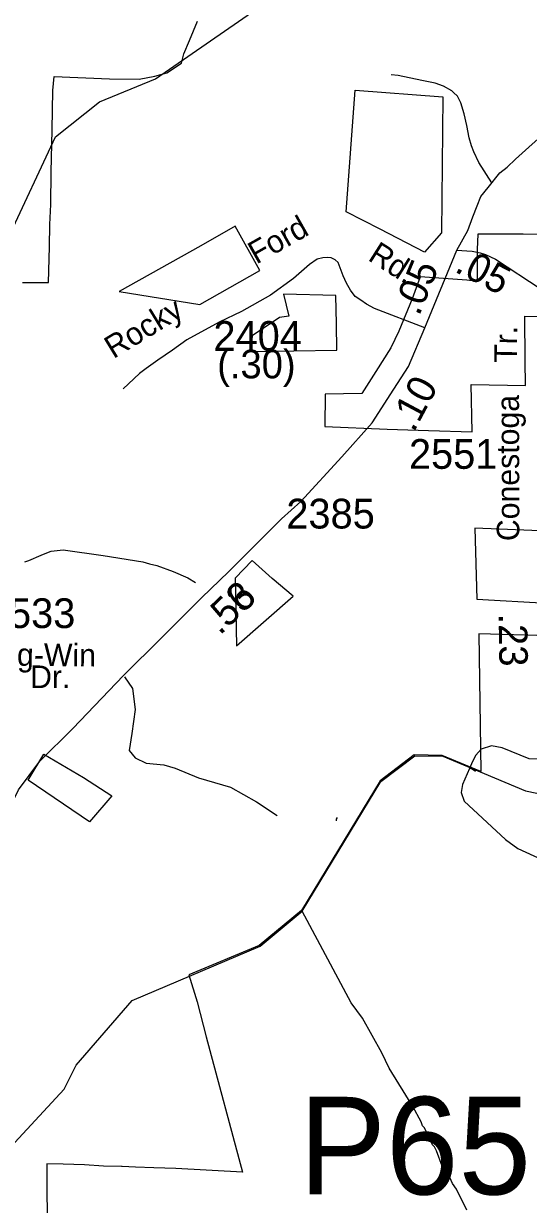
# Model space of a CAD drawing. Extents: x 1547597 to 1699558, y 810033 to 920809.
# Drawn here: x 1658969 to 1661091, y 867498 to 872460 of the extents above; entities that cross this region are included whole.
import ezdxf

# ---------------------------------------------------------------- set-up
doc = ezdxf.new("R2010")
doc.units = 0
for name, color, linetype in [('Exist Boundary Political City Limit New', 7, 'Continuous'), ('Exist Boundary Political City Limit New Hole', 7, 'Continuous'), ('Exist Hydrographic Creek Single Shore', 7, 'Continuous'), ('Exist Hydrographic Misc Water Feature', 7, 'Continuous'), ('Exist Road Non-System Type 51', 7, 'Continuous'), ('Exist Road Secondary Mileage Hundredths English Label', 7, 'Continuous'), ('Exist Road Secondary Structure Pipe Number Label', 7, 'Continuous'), ('Exist Road Secondary Type 41 Attributed', 7, 'Continuous'), ('Exist Road Secondary Type 51 Attributed', 7, 'Continuous'), ('Exist Road Secondary Type 51 Label', 7, 'Continuous'), ('Exist Road Secondary Type 51 Number Label', 7, 'Continuous'), ('Map Preparation Boundary City Limit Buffer Line', 7, 'Continuous')]:
    doc.layers.add(name, color=color, linetype=linetype)

msp = doc.modelspace()

# ---------------------------------------------------------------- linework, layer by layer
at = {"layer": 'Exist Boundary Political City Limit New'}
for points in [[(1658964.1, 871372.3), (1659074, 871373), (1659078, 871521.9), (1659080.1, 871615.8), (1659083.1, 871700), (1659085.5, 871836.6), (1659088.8, 872014), (1659092.4, 872179.3), (1659097.8, 872238.5), (1659097.8, 872237.9), (1659329.7, 872228), (1659455.1, 872226.5), (1659520.3, 872240.1), (1659571.8, 872253.6), (1659632.6, 872294.6), (1659642.2, 872333.7), (1659666.3, 872390.1), (1659700.2, 872471)], [(1661146.4, 871574.7), (1661069.1, 871575.4), (1661002.7, 871575.4), (1660941.1, 871576.1), (1660878.3, 871576.2), (1660876.5, 871511.5), (1660876.4, 871431.2), (1660876.4, 871376.2), (1660832, 871382.3), (1660636.8, 871395.7), (1660602.1, 871303.3), (1660546.4, 871168.4), (1660513.3, 871097.3), (1660450.2, 870997.7), (1660391.1, 870905.4), (1660237.3, 870903.5), (1660235.8, 870767.1), (1660497.2, 870755.9), (1660670.8, 870750.5), (1660854.7, 870745), (1660851.3, 870943.4), (1661079.6, 870940.2), (1661077.4, 871044.9), (1661076.9, 871230.6), (1661076.9, 871230.6), (1661299.7, 871226.2)], [(1661242.6, 870325), (1660866.1, 870340.2), (1660873.9, 870042), (1661170.2, 870025.2)], [(1661175.4, 869888), (1660882.4, 869895.2), (1660891, 869316.8), (1660728.1, 869384.7), (1660611.1, 869387), (1660468.1, 869278.4), (1660137.2, 868733.5), (1659960.1, 868586.2), (1659664.1, 868462.3), (1659698.8, 868348.9), (1659737.4, 868202.6), (1659889.3, 867632.9), (1659608.7, 867648.3), (1659516.8, 867652), (1659439.5, 867655), (1659383.6, 867657.2), (1659381.1, 867657.2), (1659305.7, 867659), (1659224.7, 867663.8), (1659135.9, 867667.4), (1659067.1, 867669.1), (1659067.3, 867554.1), (1659068.1, 867459.7)]]:
    msp.add_lwpolyline(points, dxfattribs=at)
at = {"layer": 'Exist Boundary Political City Limit New Hole'}
for points in [[(1660725.5, 871581.8), (1660654.2, 871499.4), (1660468.2, 871596.2), (1660325, 871669.7), (1660363.4, 872180.4)], [(1660363.4, 872180.4), (1660731, 872152.9), (1660725.5, 871581.8)], [(1659963, 871422.6), (1659858.7, 871609.3), (1659714.1, 871527.1), (1659370.5, 871334.7)], [(1659370.5, 871334.7), (1659710.6, 871279.8), (1659963, 871422.6)], [(1660061.7, 871323.7), (1660083.7, 871230.4), (1660045.2, 871224.9), (1659930, 871148), (1659924.6, 871082.1), (1660286.6, 871087.6)], [(1660286.6, 871087.6), (1660284.1, 871198.7), (1660281.1, 871318.2), (1660061.7, 871323.7)], [(1659929.6, 870204.6), (1659858.3, 870130.5), (1659863.8, 869844.9)], [(1659863.8, 869844.9), (1660102.4, 870053.6), (1660014.2, 870127.9), (1659929.6, 870204.6)], [(1659247, 869105.1), (1658989.2, 869280.9), (1659055, 869390.7)], [(1659055, 869390.7), (1659221.2, 869291.5), (1659340.3, 869215), (1659247, 869105.1)]]:
    msp.add_lwpolyline(points, dxfattribs=at)
at = {"layer": 'Exist Hydrographic Creek Single Shore'}
for points in [[(1658037.3, 870641), (1658095.2, 870656.3), (1658584.3, 871092.6), (1658906.3, 871562.1), (1659103.3, 871984.9), (1659288.3, 872132), (1659523.3, 872229), (1660103.3, 872630.9), (1660530.3, 872760.1), (1661059.4, 873087.5), (1661167.3, 873101.6)], [(1658470, 867441.6), (1658734.3, 867596.9), (1658826.2, 867644.3), (1659139.3, 867982.6), (1659190.3, 868083.4), (1659426.3, 868354.3), (1659963.3, 868583), (1660140.3, 868730.3), (1660471.3, 869275.1), (1660614.3, 869383.8), (1660731.3, 869381.5), (1661079.4, 869236.5), (1661379.3, 869174.6), (1661888.3, 869216.7), (1662471.4, 869178.6), (1662948.3, 869213.6), (1663247.4, 869241.6), (1663430.4, 869224.8), (1663902.4, 869229.1), (1664299.4, 869371.2)]]:
    msp.add_lwpolyline(points, dxfattribs=at)
at = {"layer": 'Exist Hydrographic Misc Water Feature'}
for points in [[(1661713.3, 869258.1), (1661706.8, 869280.2), (1661671.5, 869328.7), (1661620, 869363.4), (1661568.3, 869386.1), (1661512.5, 869406.9), (1661448.7, 869419.8), (1661322, 869375.5), (1661249.9, 869358.6), (1661195.9, 869369.4), (1661093.9, 869370.7), (1660980.5, 869416.3), (1660936.6, 869424.9), (1660892.5, 869411.6), (1660870.1, 869385.9), (1660855.7, 869360), (1660843.1, 869330.2)], [(1660843.1, 869330.2), (1660814.4, 869262.6), (1660808, 869228.7), (1660821.4, 869192.4), (1660995.3, 869032), (1661046.8, 868993.2), (1661148.1, 868947.8), (1661263.9, 868928.1), (1661300.1, 868937.6), (1661574.5, 869109.9), (1661713.4, 869172), (1661722.1, 869227.9), (1661713.3, 869258.1)], [(1660868.2, 869316.6), (1660854.3, 869326.8), (1660843.1, 869330.2)], [(1660287.8, 869123.9), (1660283.1, 869116.5), (1660283, 869110.6)], [(1660832.3, 867473.4), (1660789.7, 867562), (1660772.1, 867586.3), (1660760.5, 867610.5), (1660729.3, 867659.1), (1660704.3, 867723.5), (1660696.6, 867739.6), (1660688.7, 867747.8), (1660654, 867820.4), (1660646.1, 867828.5), (1660640.3, 867844.6), (1660605.4, 867909.2), (1660506, 868070.9), (1660475.2, 868135.4), (1660393.6, 868280.7), (1660346.6, 868345.5), (1660140.3, 868730.3)]]:
    msp.add_lwpolyline(points, dxfattribs=at)
at = {"layer": 'Exist Road Non-System Type 51'}
for points in [[(1660937.4, 871791.5), (1660883.3, 871876.6), (1660861.8, 871921.3), (1660851.9, 871946.5), (1660842.2, 871980.7), (1660833.1, 872032.7), (1660821.7, 872081), (1660807.8, 872127.7), (1660800.3, 872141.4), (1660793.5, 872155.2), (1660775.9, 872170.7), (1660769, 872177.5), (1660734, 872197.2), (1660699.4, 872210.5), (1660643.6, 872221.3), (1660543.8, 872242.7), (1660513.8, 872245.1)], [(1658975, 870199), (1658991.1, 870204.7), (1659043.4, 870226.1), (1659067.6, 870235.6), (1659085.5, 870243.4), (1659135.7, 870248.8), (1659303.3, 870224.4), (1659470.8, 870198.2), (1659498.9, 870189.8), (1659528.8, 870183.4), (1659598.3, 870158.3), (1659660, 870131.5), (1659691.8, 870111.2)], [(1659393.2, 869714.5), (1659426.7, 869666.6), (1659438.7, 869577.9), (1659424.3, 869477.3), (1659412.4, 869405.4), (1659438.7, 869374.3), (1659484.2, 869352.7), (1659558.4, 869345.5), (1659606.3, 869331.2), (1659704.4, 869290.4), (1659838.5, 869252.1), (1659948.6, 869189.8), (1660034.8, 869132.3)]]:
    msp.add_lwpolyline(points, dxfattribs=at)
at = {"layer": 'Exist Road Secondary Type 41 Attributed'}
msp.add_lwpolyline([(1660656.2, 871181.8), (1660444.8, 871263.5), (1660410.6, 871281.2), (1660387.2, 871298.3), (1660362.4, 871313.6), (1660343.5, 871340.6), (1660326, 871370.3), (1660312.5, 871400), (1660291.4, 871456.1), (1660279.2, 871468.2), (1660262.1, 871475.4), (1660248.7, 871477.5), (1660226.5, 871475.4), (1660204, 871470.4), (1660170.7, 871448.4), (1660103.3, 871389.7), (1660007, 871319), (1659885.9, 871250.2), (1659791, 871205.2), (1659655.1, 871131.6), (1659595.3, 871088.7), (1659533.6, 871045.9), (1659484.1, 871011.3), (1659456.4, 870989.7), (1659410.8, 870947.2), (1659387.8, 870925.1)], dxfattribs=at)
at = {"layer": 'Exist Road Secondary Type 51 Attributed'}
for points in [[(1660790.3, 871508.9), (1660836.7, 871590.9), (1660857.6, 871648.3), (1660875.8, 871695.2), (1660891.5, 871734.3), (1660921.5, 871772), (1660971.2, 871832.8), (1661001.5, 871857.6), (1661037.4, 871890.8), (1661092.6, 871940.5), (1661286.1, 872113.3), (1661744, 872506.7), (1661803.7, 872590.6), (1661845.7, 872689.1), (1661852.5, 872709.9), (1661856.2, 872726.9), (1661978.9, 873829.7), (1661994.4, 873921.1)], [(1660656.2, 871181.8), (1660790.3, 871508.9)], [(1660789.2, 871508.5), (1660855.5, 871504), (1660889.2, 871497.3), (1660910.9, 871489.7), (1660952.6, 871470.8), (1661145.2, 871344.8)], [(1658787.9, 868976.8), (1658895.6, 869132.5), (1658948.3, 869240.3), (1659036.9, 869360.1), (1659175.6, 869498.2), (1659388.7, 869721), (1659549.1, 869879.1), (1659718.3, 870048.4), (1659830.8, 870156.2), (1659948.1, 870273.6), (1660053.4, 870379.1), (1660134.7, 870452.2), (1660307, 870639.1), (1660433.9, 870782.8), (1660524.9, 870924.2), (1660587.1, 871020), (1660656.2, 871181.8)]]:
    msp.add_lwpolyline(points, dxfattribs=at)
at = {"layer": 'Map Preparation Boundary City Limit Buffer Line'}
for points in [[(1658964.1, 871372.3), (1659074, 871373), (1659078, 871521.9), (1659080.1, 871615.8), (1659083.1, 871700), (1659085.5, 871836.6), (1659088.8, 872014), (1659092.4, 872179.3), (1659097.8, 872238.5), (1659097.8, 872237.9), (1659329.7, 872228), (1659455.1, 872226.5), (1659520.3, 872240.1), (1659571.8, 872253.6), (1659632.6, 872294.6), (1659642.2, 872333.7), (1659666.3, 872390.1), (1659700.2, 872471)], [(1661146.4, 871574.7), (1661069.1, 871575.4), (1661002.7, 871575.4), (1660941.1, 871576.1), (1660878.3, 871576.2), (1660876.5, 871511.5), (1660876.4, 871431.2), (1660876.4, 871376.2), (1660832, 871382.3), (1660636.8, 871395.7), (1660602.1, 871303.3), (1660546.4, 871168.4), (1660513.3, 871097.3), (1660450.2, 870997.7), (1660391.1, 870905.4), (1660237.3, 870903.5), (1660235.8, 870767.1), (1660497.2, 870755.9), (1660670.8, 870750.5), (1660854.7, 870745), (1660851.3, 870943.4), (1661079.6, 870940.2), (1661077.4, 871044.9), (1661076.9, 871230.6), (1661076.9, 871230.6), (1661299.7, 871226.2)], [(1661242.6, 870325), (1660866.1, 870340.2), (1660873.9, 870042), (1661170.2, 870025.2)], [(1661175.4, 869888), (1660882.4, 869895.2), (1660891, 869316.8), (1660728.1, 869384.7), (1660611.1, 869387), (1660468.1, 869278.4), (1660137.2, 868733.5), (1659960.1, 868586.2), (1659664.1, 868462.3), (1659698.8, 868348.9), (1659737.4, 868202.6), (1659889.3, 867632.9), (1659608.7, 867648.3), (1659516.8, 867652), (1659439.5, 867655), (1659383.6, 867657.2), (1659381.1, 867657.2), (1659305.7, 867659), (1659224.7, 867663.8), (1659135.9, 867667.4), (1659067.1, 867669.1), (1659067.3, 867554.1), (1659068.1, 867459.7)]]:
    msp.add_lwpolyline(points, dxfattribs=at)

# ---------------------------------------------------------------- texts
at = {"layer": 'Exist Road Secondary Mileage Hundredths English Label'}
for s, rotation, p in [('.05', 67.6639, (1660631.4, 871228.2)), ('.05', 332.4077, (1660776.5, 871420.2)), ('.10', 61.9609, (1660609.2, 870739.3)), ('.56', 43.7789, (1659794.2, 869886.8)), ('.53', 43.7789, (1659794.2, 869886.8)), ('.23', 270.8947, (1660965.9, 869980.7))]:
    msp.add_text(s, height=120, rotation=rotation, dxfattribs=at).set_placement(p)
msp.add_text('(.30)', height=120, dxfattribs=at).set_placement((1659782.9, 870969.7))
at = {"layer": 'Exist Road Secondary Structure Pipe Number Label'}
msp.add_text('P65', height=410.1, dxfattribs=at).set_placement((1660126.7, 867539.9))
at = {"layer": 'Exist Road Secondary Type 51 Label'}
for s, rotation, p in [('Ford', 29.4687, (1659947.8, 871447.2)), ('Rd.', 327.6545, (1660412.3, 871468.6)), ('Rocky', 31.4948, (1659346.9, 871049.9)), ('Tr.', 89.2905, (1661042.6, 871034.7)), ('Conestoga', 90.138, (1661053.3, 870285.6)), ('Long-Win', 359.5021, (1658729.4, 869763.2)), ('Dr.', 0.0891, (1658996.7, 869667.9))]:
    msp.add_text(s, height=95, rotation=rotation, dxfattribs=at).set_placement(p)
at = {"layer": 'Exist Road Secondary Type 51 Number Label'}
for s, p in [('2404', (1659767.3, 871085.2)), ('2551', (1660589.2, 870589.4)), ('2385', (1660073.7, 870338.5)), ('2533', (1658815, 869920.1))]:
    msp.add_text(s, height=125, dxfattribs=at).set_placement(p)

doc.saveas('drawing.dxf')
